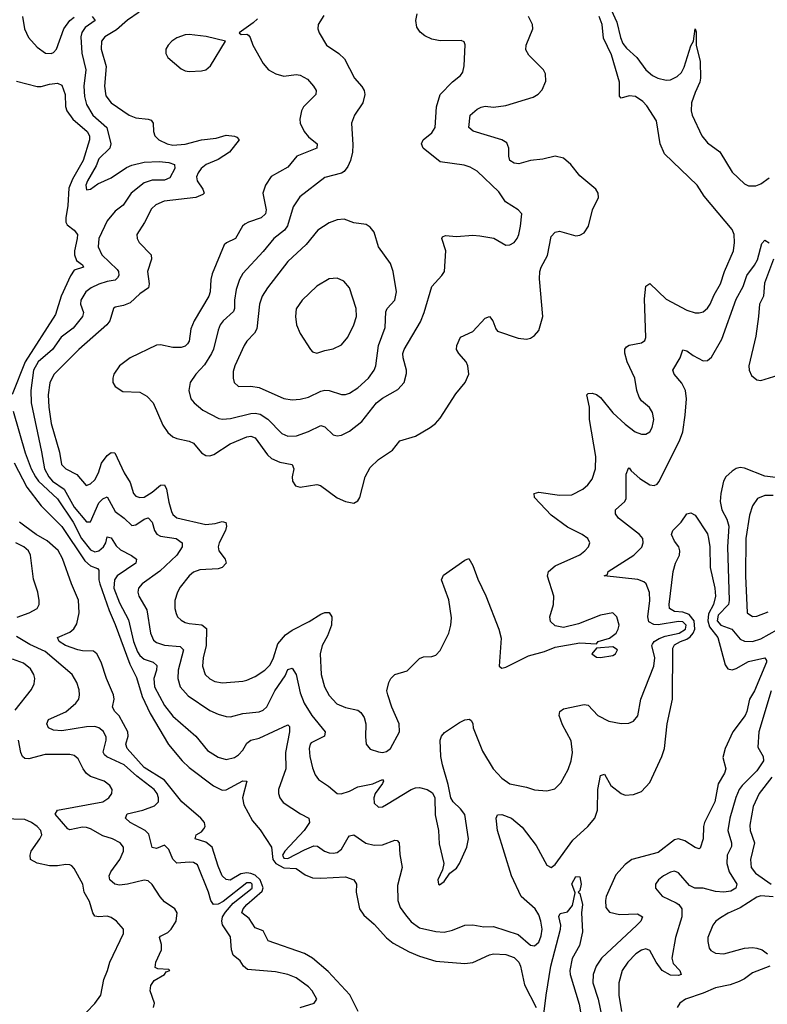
# Model space of a CAD drawing. Header units: inches. Extents: x 1649636 to 1815363, y 506543 to 641975.
# Tile 416 of 656: x 1741445 to 1745082, y 593905 to 598694. Entities that reach past the tile are written whole.
import ezdxf

# ---------------------------------------------------------------- set-up
doc = ezdxf.new("R2010")
doc.units = ezdxf.units.IN
doc.header["$MEASUREMENT"] = 0
doc.layers.add('B7549', color=7, linetype='Continuous')

msp = doc.modelspace()

# ---------------------------------------------------------------- linework, layer by layer
at = {"layer": 'B7549', "color": 5}
for points, elevation in [([(1741458.4, 598710), (1741469.4, 598650), (1741487.8, 598607.8), (1741530, 598559.7), (1741570.8, 598530.8), (1741597.6, 598530), (1741610, 598534.8), (1741624.1, 598550), (1741660.5, 598650), (1741689.4, 598690), (1741710, 598706.1)], 460), ([(1741797.4, 598710), (1741812.9, 598690), (1741763.6, 598656.4), (1741747.7, 598632.3), (1741742.3, 598610), (1741748.3, 598531.7), (1741767.6, 598450), (1741757.9, 598370), (1741761, 598321), (1741770, 598281.3), (1741800.4, 598230), (1741869.7, 598169.7), (1741888.8, 598090), (1741884, 598070), (1741830, 598017.7), (1741816.6, 597983.4), (1741774.5, 597910), (1741767.5, 597890), (1741770, 597867), (1741790, 597869.2), (1741824.9, 597895.1), (1741890, 597924.5), (1741964.4, 597975.6), (1741990, 597987.2), (1742050, 598000.5), (1742124, 598004), (1742170, 598000.1), (1742199, 597990), (1742199.8, 597970), (1742175.7, 597924.3), (1742150, 597912.8), (1742090, 597913.4), (1742050, 597900.4), (1741987.3, 597850), (1741948.1, 597791.9), (1741910, 597763), (1741870, 597716.5), (1741830.1, 597630), (1741826.4, 597590), (1741844.6, 597550), (1741919.5, 597479.5), (1741925.4, 597470), (1741927.2, 597450), (1741921.8, 597438.2), (1741910, 597426.6), (1741870, 597420.6), (1741830, 597407.9), (1741793.4, 597390), (1741766.8, 597370), (1741742.7, 597330), (1741741.6, 597310), (1741755.2, 597270), (1741751, 597250), (1741705.4, 597194.5), (1741646.3, 597150), (1741604.4, 597090), (1741535.8, 597030), (1741512.7, 596990), (1741499, 596890), (1741501, 596830), (1741552, 596592), (1741565.2, 596510), (1741586.7, 596470), (1741604.9, 596450), (1741662.3, 596410), (1741710, 596322.9), (1741770, 596252.6), (1741790, 596251.5), (1741830, 596343.9), (1741850, 596364.4), (1741870, 596372.7), (1741910, 596301.6), (1741953, 596270), (1741990, 596234.4), (1742010, 596237.1), (1742050, 596264.8), (1742070, 596271.6), (1742089.5, 596249.5), (1742101.3, 596210), (1742112.5, 596192.5), (1742130, 596182.8), (1742206.7, 596170), (1742234.8, 596150), (1742235.4, 596130), (1742210, 596090), (1742127.6, 596012.4), (1742041.8, 595950), (1742023.9, 595930), (1742019.3, 595910), (1742025, 595890), (1742063.1, 595823.1), (1742081.3, 595710), (1742096.3, 595676.3), (1742110, 595665.3), (1742150, 595651.2), (1742225.5, 595645.5), (1742242.2, 595630), (1742215.5, 595530), (1742213.9, 595490), (1742226.6, 595450), (1742265.2, 595405.2), (1742370, 595335), (1742410, 595316.8), (1742450, 595305.2), (1742470, 595304.2), (1742530, 595319.8), (1742610, 595327), (1742630, 595335.2), (1742648.1, 595351.9), (1742686.2, 595430), (1742736.4, 595503.6), (1742750, 595532.9), (1742770, 595540.3), (1742790.1, 595510), (1742810, 595419.5), (1742828.8, 595370), (1742866.9, 595310), (1742931.2, 595230), (1742927.8, 595210), (1742863.6, 595176.4), (1742857.8, 595170), (1742853.7, 595150), (1742857.2, 595110), (1742870, 595055.5), (1742881.9, 595021.9), (1742898.5, 594998.5), (1742947, 594967), (1742990, 594931.3), (1743009.4, 594929.4), (1743050, 594942.4), (1743090, 594962.6), (1743162.8, 594977.2), (1743210, 594998), (1743215.5, 594990), (1743210, 594978.4), (1743174.7, 594930), (1743167, 594910), (1743170, 594883), (1743190, 594864.6), (1743210, 594866.5), (1743230, 594876.5), (1743350, 594950.2), (1743370, 594958.4), (1743390, 594959.3), (1743426.8, 594950), (1743453.5, 594933.5), (1743464.6, 594910), (1743466, 594826), (1743483.1, 594750), (1743485.8, 594685.8), (1743508.2, 594590), (1743501.1, 594558.9), (1743478.8, 594510), (1743482, 594490), (1743487.1, 594487.1), (1743510, 594502.8), (1743537.6, 594542.4), (1743570, 594568.2), (1743584.5, 594590), (1743620.5, 594670), (1743628.2, 594710), (1743610, 594829), (1743590, 594855.6), (1743554, 594890), (1743541.6, 594910), (1743530, 594974), (1743501.8, 595070), (1743494.3, 595110), (1743489.7, 595190), (1743497.6, 595210), (1743512.2, 595227.8), (1743583.9, 595276.1), (1743610, 595289.3), (1743632.5, 595292.5), (1743643.2, 595283.2), (1743649.1, 595270), (1743651, 595250), (1743696.8, 595136.8), (1743748.6, 595050), (1743790, 595004.5), (1743830, 594976.9), (1743910, 594961.6), (1743950, 594948.3), (1744010, 594943.1), (1744047.4, 594952.6), (1744077.7, 594982.3), (1744112.5, 595047.5), (1744128, 595090), (1744133.8, 595130), (1744126.8, 595186.8), (1744085, 595265), (1744069.8, 595310), (1744071.8, 595330), (1744090, 595342.6), (1744190, 595364.2), (1744210, 595360.4), (1744257.6, 595310), (1744310, 595282.2), (1744370, 595270.2), (1744408, 595272), (1744430, 595282), (1744452.5, 595307.5), (1744466.8, 595390), (1744529.1, 595550), (1744533.9, 595590), (1744519.2, 595650), (1744523, 595656.9), (1744530.5, 595670), (1744555.8, 595684.2), (1744584.4, 595695.6), (1744652.9, 595710), (1744684.4, 595730), (1744687.2, 595750), (1744670, 595765.1), (1744650, 595767.4), (1744550, 595750.6), (1744530, 595752.7), (1744505.6, 595765.6), (1744499.9, 595790), (1744510.4, 595870), (1744508.2, 595908.2), (1744492.2, 595950), (1744480.6, 595960.6), (1744451.7, 595971.6), (1744287.6, 595990), (1744303.7, 595996.3), (1744307.8, 596010), (1744432.3, 596090), (1744470.8, 596129.2), (1744478, 596150), (1744475.8, 596170), (1744459.7, 596190), (1744357.1, 596270), (1744343.5, 596290), (1744343.1, 596310), (1744387.8, 596350), (1744394.7, 596365.3), (1744395.8, 596484.2), (1744406.5, 596513.5), (1744410, 596514.9), (1744419.9, 596499.9), (1744462.1, 596462.1), (1744510, 596431.9), (1744531.5, 596428.5), (1744545.2, 596434.8), (1744554.2, 596445.8), (1744655, 596645), (1744669.9, 596690), (1744682.8, 596770), (1744687.9, 596850), (1744684, 596890), (1744666.2, 596926.2), (1744628.4, 596970), (1744622, 596990), (1744657.4, 597050), (1744670, 597087.7), (1744690, 597084), (1744720.9, 597060.9), (1744770, 597035), (1744790, 597036.3), (1744810, 597052.6), (1744860.1, 597139.9), (1744930, 597335.3), (1744963.4, 597396.6), (1744982.2, 597450), (1745019.6, 597500.4), (1745033.4, 597526.6), (1745054.9, 597605.1), (1745070, 597622), (1745090, 597608.4)], 460), ([(1742026.7, 598730), (1741970, 598691.4), (1741915.7, 598644.3), (1741860.2, 598610), (1741843.2, 598590), (1741841.6, 598550), (1741866.1, 598466.1), (1741858.5, 598370), (1741864.3, 598324.3), (1741890, 598289.4), (1741977.8, 598230), (1742010, 598217), (1742070.9, 598210.9), (1742085.4, 598205.4), (1742094.4, 598190), (1742095.8, 598150), (1742103.1, 598130), (1742122, 598110), (1742163, 598090), (1742190, 598084.4), (1742250, 598088.9), (1742330.1, 598110.1), (1742401.6, 598118.4), (1742450, 598133), (1742490, 598127.3), (1742502.2, 598122.2), (1742513, 598110), (1742465.9, 598050), (1742410, 598014), (1742352.3, 597990), (1742327.6, 597970), (1742313.4, 597950), (1742305.8, 597930), (1742308.3, 597910), (1742336.6, 597870), (1742342.9, 597850), (1742336.3, 597843.7), (1742302, 597830), (1742148.7, 597811.3), (1742107, 597793), (1742086.3, 597773.7), (1742053, 597707), (1742014.9, 597650), (1742016, 597630), (1742026, 597610), (1742084.7, 597550), (1742086.3, 597530), (1742066.8, 597470), (1742075.8, 597410), (1742071, 597390), (1742030, 597361.5), (1741982.8, 597317.2), (1741950, 597304.2), (1741910, 597296.1), (1741902.3, 597290), (1741883.7, 597230), (1741869.3, 597210.7), (1741732.6, 597090), (1741610.9, 596969.1), (1741591.4, 596928.6), (1741583.1, 596870), (1741586.5, 596810), (1741599, 596730), (1741638.5, 596590), (1741649.4, 596530), (1741669, 596510), (1741722.6, 596482.6), (1741769.2, 596429.2), (1741790, 596436.9), (1741810, 596455.8), (1741828, 596490), (1741843.5, 596536.5), (1741870, 596574.8), (1741890, 596589.2), (1741907.8, 596587.8), (1741953, 596490), (1741982.6, 596442.7), (1741998.4, 596390), (1742010, 596377.2), (1742030, 596369.5), (1742050, 596372.1), (1742090, 596396.2), (1742130, 596430.7), (1742150, 596432.4), (1742159.8, 596410), (1742170, 596348.2), (1742182.9, 596302.9), (1742190, 596288.1), (1742210, 596271.8), (1742350, 596239), (1742396.4, 596243.6), (1742430, 596253.6), (1742448.5, 596248.5), (1742451.2, 596231.2), (1742446, 596210), (1742415.2, 596150), (1742410.2, 596130), (1742413.4, 596110), (1742444, 596070), (1742450.3, 596050), (1742430.4, 596030), (1742410, 596023.7), (1742322.1, 596017.9), (1742290, 596006.6), (1742269.1, 595990), (1742225.9, 595934.1), (1742212.2, 595910), (1742200.2, 595870), (1742200.6, 595830), (1742205.9, 595805.9), (1742212.9, 595790), (1742230, 595772.9), (1742250, 595761.6), (1742270, 595756.8), (1742331, 595751), (1742353.1, 595733.1), (1742352.7, 595650), (1742337.4, 595590), (1742335, 595550), (1742347.5, 595510), (1742370, 595487.7), (1742394.9, 595474.9), (1742431.9, 595468.1), (1742530, 595476.8), (1742550, 595481), (1742590, 595499), (1742638.4, 595530), (1742663.5, 595556.5), (1742679.9, 595590), (1742701.6, 595658.4), (1742738.5, 595701.5), (1742770, 595724.3), (1742853.2, 595766.8), (1742910, 595802.7), (1742930, 595811), (1742951, 595811), (1742963.6, 595790), (1742962.3, 595750), (1742943, 595697), (1742916.8, 595650), (1742906.7, 595610), (1742911, 595510), (1742927.8, 595450), (1742950, 595406.7), (1742987.4, 595367.4), (1743030, 595348.3), (1743090, 595335.2), (1743104.8, 595324.8), (1743120.4, 595300.4), (1743129.2, 595270), (1743126.7, 595206.7), (1743130.5, 595170), (1743150, 595146.7), (1743190, 595132.7), (1743210, 595130.5), (1743230, 595135.5), (1743249.3, 595150), (1743293.3, 595230), (1743291.2, 595270), (1743255.5, 595350), (1743235.5, 595410), (1743231.7, 595430), (1743240.3, 595470), (1743250.6, 595489.4), (1743270, 595508.9), (1743330, 595527.9), (1743390, 595587.7), (1743410, 595595.5), (1743450, 595597.4), (1743470, 595603.1), (1743490, 595626), (1743531.9, 595710), (1743542.1, 595750), (1743544.8, 595784.8), (1743532.9, 595873), (1743497.4, 595970), (1743507, 595993), (1743610, 596065.5), (1743630, 596074), (1743650, 596039.1), (1743673.1, 595973.1), (1743712, 595892), (1743775.6, 595730), (1743786.8, 595686.8), (1743777, 595550), (1743790, 595539.6), (1743810, 595544.8), (1743920.3, 595599.7), (1743998.3, 595621.7), (1744050, 595642.8), (1744170, 595663.2), (1744250, 595659.1), (1744259.5, 595670), (1744314.7, 595685.3), (1744345.8, 595710), (1744356.8, 595730), (1744360.4, 595750), (1744350, 595789.2), (1744330, 595809.4), (1744270, 595797.4), (1744163.7, 595756.3), (1744090, 595737.7), (1744050, 595746.6), (1744027.1, 595767.1), (1744023.1, 595790), (1744041, 595850), (1744043.1, 595890), (1744011.9, 595988.1), (1744016.8, 596010), (1744050, 596037.1), (1744169.2, 596090.8), (1744194.3, 596110), (1744211.5, 596130), (1744218.7, 596150), (1744208, 596170), (1744181.3, 596190), (1744110, 596225.4), (1744030, 596284.1), (1743949.8, 596370), (1743947.3, 596390), (1743970, 596396.3), (1744070, 596380.9), (1744130, 596382.9), (1744183.5, 596410), (1744208.4, 596431.6), (1744230, 596459.3), (1744245.6, 596510), (1744247.1, 596570), (1744216.2, 596750), (1744216.1, 596810), (1744204.4, 596870), (1744210, 596875.6), (1744230, 596878), (1744250, 596870.9), (1744270, 596856.3), (1744330, 596782.2), (1744390, 596727), (1744439.5, 596690), (1744470, 596678), (1744490, 596678.3), (1744510.7, 596689.3), (1744522.2, 596710), (1744527.1, 596732.9), (1744528.9, 596750), (1744523.2, 596783.2), (1744508.3, 596808.3), (1744470, 596841.1), (1744458.2, 596858.1), (1744447.2, 596890), (1744436.8, 596950), (1744399.8, 597030), (1744388.4, 597071.6), (1744389.1, 597090.9), (1744396.8, 597103.2), (1744409.1, 597110.9), (1744470, 597121.7), (1744485.6, 597134.4), (1744491.5, 597148.5), (1744484.3, 597335.7), (1744490, 597398), (1744510, 597411.5), (1744590, 597334.7), (1744690, 597281.1), (1744730.9, 597269.1), (1744750, 597267.9), (1744770, 597273.1), (1744790, 597290.3), (1744803.9, 597310), (1744823.7, 597356.3), (1744854.2, 597410), (1744873.6, 597470), (1744917.7, 597570), (1744922.4, 597610), (1744919.8, 597650), (1744910, 597674.3), (1744775.1, 597835.1), (1744740.7, 597890), (1744581.7, 598041.7), (1744560.4, 598090), (1744541.8, 598201.8), (1744495.2, 598275.2), (1744476.7, 598296.7), (1744440.6, 598320.6), (1744410, 598323.8), (1744370, 598311.6), (1744362.5, 598322.5), (1744361.9, 598390), (1744323.9, 598523.9), (1744284.8, 598604.8), (1744278.4, 598670), (1744264.2, 598710)], 480), ([(1742602.3, 598697.7), (1742581.3, 598678.7), (1742512, 598630), (1742522, 598622), (1742550, 598624), (1742558.4, 598618.4), (1742566.9, 598606.9), (1742579.6, 598570), (1742630, 598480.5), (1742654.9, 598450), (1742691, 598431), (1742730, 598419.7), (1742790, 598427.5), (1742810, 598425), (1742844.8, 598404.8), (1742874.9, 598370), (1742886.9, 598350), (1742885.5, 598330), (1742825.8, 598270), (1742815.6, 598250), (1742807.8, 598210), (1742809.4, 598190), (1742829.4, 598150), (1742850, 598124.9), (1742891.4, 598090), (1742890.3, 598070), (1742794, 598030), (1742750, 597977.1), (1742668.1, 597931.9), (1742640.6, 597890), (1742627.9, 597850), (1742644.1, 597770), (1742640.6, 597750), (1742619, 597730), (1742558.4, 597710), (1742540.5, 597699.5), (1742529.4, 597690), (1742494.7, 597630), (1742451.1, 597608.9), (1742440.6, 597599.4), (1742382.1, 597457.9), (1742375.5, 597430), (1742371, 597370), (1742364.6, 597350), (1742293.2, 597230), (1742278.1, 597190), (1742270.1, 597130), (1742262.1, 597117.9), (1742250, 597106.5), (1742230, 597099), (1742190, 597100.2), (1742130, 597113.3), (1742110, 597110.6), (1741982.4, 597050), (1741931, 597010), (1741902.9, 596970), (1741897.8, 596950), (1741899.1, 596930), (1741910, 596910.4), (1741946.4, 596886.4), (1742030, 596882.1), (1742063.8, 596863.8), (1742095.3, 596830), (1742141.3, 596721.3), (1742166, 596686), (1742190, 596666), (1742210, 596656.9), (1742270, 596644.4), (1742290, 596635), (1742330, 596587.4), (1742350, 596575.2), (1742370, 596572.3), (1742390, 596578.8), (1742468.7, 596631.3), (1742550, 596665.9), (1742570, 596668.8), (1742590, 596659.8), (1742650, 596578), (1742670, 596559.4), (1742710, 596542.8), (1742770.3, 596530), (1742778, 596510), (1742771.2, 596470), (1742772.6, 596450), (1742787.3, 596427.3), (1742810, 596420.2), (1742890, 596433), (1742908.6, 596428.6), (1742990, 596368.4), (1743030, 596350.4), (1743070, 596343), (1743090, 596354), (1743099.6, 596370), (1743125, 596470), (1743150, 596516), (1743190, 596554.3), (1743259.3, 596600.7), (1743294, 596646), (1743370, 596668.9), (1743441.6, 596710), (1743468, 596730), (1743490, 596755.8), (1743566.1, 596873.9), (1743611.5, 596930), (1743629.7, 596970), (1743625.4, 597010), (1743616.9, 597030), (1743580.5, 597070), (1743569.7, 597090), (1743571, 597110), (1743590, 597150.3), (1743650, 597178.3), (1743710, 597243.1), (1743730, 597250.4), (1743746.4, 597230), (1743761.1, 597190), (1743770, 597179.5), (1743870, 597145.2), (1743910, 597140.3), (1743930, 597145.7), (1743950, 597158.4), (1743970, 597183), (1743989.8, 597250.2), (1743974, 597434), (1743974.8, 597470), (1743981.1, 597490), (1744012.8, 597547.2), (1744030, 597640.4), (1744050, 597660.6), (1744070, 597665), (1744150, 597642.3), (1744170, 597646), (1744190, 597657.6), (1744212, 597690), (1744230.7, 597770), (1744260.5, 597830), (1744258.3, 597850), (1744248.3, 597870), (1744170, 597934.6), (1744126.5, 597990), (1744090, 598020.2), (1744050, 598029.9), (1743990, 598015.3), (1743930, 598009.3), (1743872.5, 597992.5), (1743850, 597995.9), (1743829, 598010), (1743823.7, 598030), (1743824, 598070), (1743814.6, 598094.6), (1743789.6, 598110), (1743651.3, 598151.3), (1743629.9, 598169.9), (1743635.5, 598230), (1743670, 598258.5), (1743690, 598269.3), (1743710, 598272.7), (1743750, 598268.1), (1743810, 598276.3), (1743942.2, 598317.8), (1743967.6, 598332.4), (1743986.6, 598353.4), (1744005.1, 598394.9), (1744003.5, 598430), (1743993.5, 598450), (1743921.7, 598521.7), (1743907.4, 598547.4), (1743908, 598570), (1743941.8, 598650), (1743939.3, 598670), (1743919.4, 598710)], 520), ([(1742925, 598715), (1742897.8, 598670), (1742895.3, 598650), (1742901.7, 598630), (1742937, 598570), (1742998, 598530), (1743024.5, 598504.5), (1743074.3, 598410), (1743109.5, 598369.5), (1743120.2, 598350), (1743123.5, 598330), (1743114.2, 598290), (1743073.6, 598230), (1743059.6, 598190), (1743065.5, 598085.5), (1743063.8, 598050), (1743053.8, 598010), (1743040.6, 597979.4), (1743023.5, 597956.5), (1743010, 597947.6), (1742930, 597926.2), (1742807.9, 597832.1), (1742775.5, 597784.5), (1742747.8, 597692.2), (1742733.4, 597670), (1742681.1, 597630), (1742630, 597566.6), (1742530, 597459.8), (1742514.3, 597430), (1742497.6, 597382.4), (1742490.1, 597330), (1742490.7, 597290), (1742485.7, 597274.3), (1742435, 597230), (1742420.6, 597210), (1742410, 597183.7), (1742388.1, 597091.9), (1742378.1, 597070), (1742344.9, 597015.1), (1742301.3, 596970), (1742273.8, 596930), (1742267.6, 596890), (1742278, 596850), (1742294, 596830), (1742335.3, 596795.3), (1742414.2, 596754.2), (1742431, 596751), (1742470, 596753.7), (1742570, 596778), (1742590, 596779.8), (1742614.8, 596774.8), (1742651.7, 596751.7), (1742720.7, 596680.7), (1742750, 596667.8), (1742792, 596670), (1742850, 596691.1), (1742910, 596719.6), (1742930, 596714.6), (1742970, 596675.6), (1742990, 596670.2), (1743010, 596673.6), (1743050, 596692.3), (1743110, 596739.1), (1743181.1, 596830), (1743210, 596852.5), (1743284.7, 596895.3), (1743315.1, 596930), (1743326.8, 596973.2), (1743326.2, 596990), (1743309.9, 597050), (1743309.1, 597070), (1743314.8, 597090), (1743395.3, 597224.7), (1743413.3, 597270), (1743450, 597396.3), (1743499.3, 597450), (1743511.6, 597470), (1743518.3, 597570), (1743498.4, 597630), (1743502.3, 597637.7), (1743515.9, 597644.1), (1743570, 597639.7), (1743650, 597646.5), (1743683.6, 597643.6), (1743751.8, 597631.8), (1743810, 597598), (1743830, 597599.3), (1743850, 597610.7), (1743864.5, 597630), (1743873.6, 597650), (1743880.5, 597690), (1743887.3, 597750), (1743869.4, 597770), (1743807.7, 597807.7), (1743776.2, 597856.2), (1743670, 597957.4), (1743636.5, 597976.5), (1743606.9, 597986.9), (1743490, 598003.1), (1743408.3, 598070), (1743399.1, 598090), (1743408.3, 598110), (1743450, 598144), (1743465.6, 598170), (1743472.7, 598270), (1743490.4, 598329.6), (1743550, 598392), (1743590, 598423.1), (1743600.6, 598439.4), (1743607.4, 598470), (1743611.9, 598571.9), (1743606.8, 598586.8), (1743593.3, 598593.3), (1743490, 598591.2), (1743450, 598599.9), (1743415.3, 598615.3), (1743392.6, 598632.6), (1743377.5, 598657.5), (1743371.6, 598690), (1743378.2, 598721.9)], 540), ([(1744321.8, 598741.8), (1744350, 598682), (1744366.9, 598606.9), (1744379, 598579), (1744396, 598556), (1744446.7, 598510), (1744491.3, 598450), (1744523, 598423), (1744549.1, 598409.1), (1744590, 598400.5), (1744610, 598402.3), (1744642.8, 598417.2), (1744663.4, 598436.6), (1744677.4, 598462.6), (1744710, 598567.7), (1744722, 598590), (1744730.3, 598650.3), (1744735.4, 598635.4), (1744734.8, 598570), (1744755.7, 598490), (1744756.8, 598410), (1744753.5, 598390), (1744730, 598340.5), (1744713.2, 598290), (1744711.3, 598251.3), (1744716.6, 598230), (1744762.8, 598130), (1744790, 598094.5), (1744850, 598051.5), (1744910, 597951.9), (1744970, 597895.9), (1744990, 597886.2), (1745026.5, 597886.5), (1745050, 597896.2), (1745090, 597925.7)], 480), ([(1741430, 598394.9), (1741530, 598368.7), (1741550, 598368.4), (1741590, 598380.4), (1741630, 598385.5), (1741650, 598375.5), (1741666, 598330), (1741667.9, 598272.1), (1741675, 598250), (1741704.4, 598210), (1741773.2, 598150), (1741785.5, 598130), (1741785.5, 598110), (1741754.2, 598010), (1741702.3, 597917.7), (1741684.9, 597875.1), (1741679.6, 597790), (1741669.6, 597729.6), (1741669.6, 597710), (1741676.7, 597696.7), (1741710.3, 597670), (1741725.7, 597650), (1741725.4, 597630), (1741711.5, 597570), (1741712.5, 597550), (1741722.1, 597522.1), (1741750, 597502), (1741756, 597490), (1741710, 597476.3), (1741692.5, 597447.5), (1741646.3, 597350), (1741620.1, 597259.9), (1741471.9, 597030), (1741408.4, 596871.6)], 440), ([(1745111.8, 597530), (1745068, 597412), (1745063.1, 597350), (1745042.8, 597310), (1745039.2, 597250), (1745025, 597155), (1744990.9, 597010), (1744992.6, 596990), (1745004.2, 596964.2), (1745030, 596942.2), (1745050, 596938.6), (1745135.1, 596964.9)], 460), ([(1741412.8, 596790), (1741472.3, 596587.7), (1741501.2, 596510), (1741521.9, 596470), (1741537.6, 596450), (1741630, 596363.1), (1741705.4, 596250), (1741746.5, 596170), (1741790, 596115.7), (1741810, 596105.2), (1741830, 596110.1), (1741852.9, 596130), (1741863.9, 596150), (1741870, 596178.4), (1741890, 596173.6), (1741915.3, 596135.3), (1741935, 596115), (1741988.9, 596088.9), (1742013.4, 596070), (1742010.3, 596050), (1741919.8, 595990), (1741906.7, 595970), (1741904, 595930), (1741930, 595857.8), (1741974.7, 595774.8), (1741999.1, 595670), (1742019.1, 595619.1), (1742030, 595601), (1742050, 595584), (1742095.3, 595570), (1742112.7, 595552.7), (1742111.1, 595530), (1742097.1, 595490), (1742101.8, 595450), (1742150, 595357.8), (1742190, 595306), (1742302.8, 595210), (1742359, 595139), (1742410, 595106.8), (1742450, 595096), (1742490, 595105), (1742510, 595118.6), (1742530, 595141.5), (1742550, 595175.5), (1742570, 595189.4), (1742610, 595200.4), (1742750, 595264.2), (1742757.2, 595257.2), (1742757.8, 595230), (1742737.4, 595130), (1742740.1, 595050), (1742704, 594950), (1742704.6, 594930), (1742710.3, 594910), (1742726.5, 594886.5), (1742810.9, 594830.9), (1742850.9, 594810.9), (1742855.1, 594790), (1742829.5, 594750), (1742734.2, 594650), (1742723.7, 594630), (1742730, 594616.8), (1742750, 594613.6), (1742830, 594657.2), (1742875.5, 594675.5), (1742893.9, 594673.9), (1742927.7, 594650), (1742950, 594642), (1742970, 594639.6), (1742990, 594644.4), (1743010, 594660.4), (1743043, 594717), (1743050, 594724), (1743070, 594729.1), (1743129.1, 594689.1), (1743170, 594679.5), (1743210, 594680.9), (1743270, 594704), (1743281.3, 594701.3), (1743291.1, 594691.1), (1743293.5, 594633.5), (1743305.9, 594570), (1743283.2, 594483.2), (1743283.7, 594410), (1743296.4, 594376.4), (1743321.2, 594341.2), (1743350, 594306.5), (1743390, 594276.5), (1743470, 594259), (1743510, 594256.8), (1743550, 594265.8), (1743610.2, 594290.2), (1743650, 594291.3), (1743702.7, 594282.7), (1743750, 594284), (1743870, 594245.1), (1743930, 594193.7), (1743950, 594190.2), (1743970, 594207.4), (1743981.9, 594238.1), (1743986.2, 594270), (1743979.6, 594310), (1743970, 594340.4), (1743952.5, 594370), (1743883.9, 594430), (1743836.7, 594530), (1743769.8, 594750), (1743763.1, 594810), (1743770, 594827.3), (1743790, 594828.5), (1743837.3, 594810), (1743890, 594767), (1743958.1, 594678.1), (1744010, 594582), (1744030, 594570.3), (1744050, 594584.6), (1744136.2, 594703.8), (1744209, 594770), (1744242.6, 594810), (1744256.1, 594850), (1744257.3, 594950), (1744270, 595017.3), (1744290, 595024.9), (1744320.2, 594970), (1744370, 594931), (1744390, 594923.2), (1744430, 594925.9), (1744470, 594939.7), (1744510, 594984.2), (1744568.7, 595110), (1744582.3, 595150), (1744593.7, 595270), (1744619.7, 595390), (1744622.8, 595637.2), (1744630, 595653), (1744659.3, 595670), (1744690, 595680.7), (1744707.1, 595692.9), (1744721.5, 595710), (1744728.9, 595730), (1744725.7, 595770), (1744701.2, 595801.2), (1744670, 595811.9), (1744630, 595816.1), (1744606.5, 595830), (1744604.6, 595850), (1744624.2, 596010), (1744635.6, 596050), (1744653.7, 596090), (1744655.6, 596110), (1744650.6, 596130.6), (1744630, 596157), (1744616.3, 596190), (1744622, 596210), (1744662, 596250), (1744690, 596291), (1744710, 596296), (1744730, 596284.7), (1744790, 596193.4), (1744796, 596170), (1744801.7, 596130), (1744803.1, 596030), (1744826.1, 595930), (1744829.2, 595890), (1744820.5, 595850), (1744795.6, 595804.4), (1744791.8, 595770), (1744800.6, 595740.6), (1744840.3, 595690), (1744876.1, 595556.1), (1744890, 595536.9), (1744910, 595532), (1744930, 595538.4), (1744990, 595573.3), (1745070.1, 595590.1), (1745078.2, 595578.2), (1745078, 595570), (1745018.6, 595430), (1744994.6, 595390), (1744982.6, 595330), (1744973.6, 595310), (1744914.3, 595230), (1744876.1, 595150), (1744865.3, 595105.3), (1744879, 595050), (1744873.4, 595030), (1744842.3, 594977.7), (1744826.2, 594890), (1744776.8, 594790), (1744770.8, 594770), (1744770.1, 594710), (1744754.8, 594665.2), (1744750, 594661), (1744730, 594668.4), (1744680.2, 594700.2), (1744650, 594710.3), (1744630, 594704.9), (1744550, 594644.4), (1744422.8, 594610), (1744390, 594585.4), (1744344.8, 594535.2), (1744298.5, 594430), (1744294.3, 594410), (1744296.7, 594376.7), (1744313.9, 594353.9), (1744362.7, 594342.7), (1744450, 594345.2), (1744474, 594330), (1744466, 594310), (1744446.2, 594290), (1744274.4, 594130), (1744248.8, 594091.2), (1744235, 594050), (1744233.4, 594010), (1744259.1, 593930), (1744288.8, 593790)], 440), ([(1741418.4, 596538.4), (1741479.9, 596419.9), (1741550, 596328.9), (1741650, 596228.5), (1741762, 596062), (1741790, 596037.7), (1741824.3, 596024.3), (1741830, 596017), (1741829.6, 595970), (1741834.6, 595950), (1741879.7, 595819.8), (1741910, 595752.2), (1741980.3, 595560.3), (1742014.2, 595494.2), (1742041.6, 595401.6), (1742079.8, 595319.8), (1742169.5, 595169.5), (1742235.6, 595090), (1742270, 595057.2), (1742387.5, 594967.5), (1742430, 594947.5), (1742450, 594948.7), (1742530, 594992.6), (1742550.2, 594990.2), (1742528.6, 594910), (1742535, 594875), (1742577.2, 594797.2), (1742614.5, 594754.5), (1742670, 594670.3), (1742676.3, 594610), (1742690.7, 594590), (1742730, 594569.8), (1742790, 594565), (1742834.5, 594534.5), (1742870, 594520.7), (1742910, 594518.5), (1743030, 594526), (1743070.3, 594510), (1743083.1, 594490), (1743082, 594450), (1743098.6, 594370), (1743118.7, 594338.7), (1743170, 594294.7), (1743228.6, 594228.6), (1743262.4, 594202.4), (1743339.7, 594159.7), (1743390, 594138.6), (1743470, 594115.8), (1743610, 594103.6), (1743650, 594109), (1743730, 594146), (1743750, 594150.8), (1743810, 594147.7), (1743850, 594133.7), (1743872.6, 594110), (1743881.4, 594090), (1743900.2, 594000.2), (1743957.2, 593890)], 420), ([(1745134.3, 596465.7), (1745070, 596474.5), (1744970, 596512.5), (1744950, 596515.8), (1744930, 596511.7), (1744910, 596498.7), (1744880.6, 596470), (1744868.7, 596450), (1744855.5, 596390), (1744852.8, 596350), (1744860.4, 596310), (1744884.8, 596264.8), (1744894.2, 596230), (1744888, 596130), (1744895.7, 595870), (1744892.2, 595850), (1744842.3, 595797.7), (1744838.1, 595770), (1744855.9, 595750), (1744909, 595729), (1744950, 595680.5), (1744970, 595671.4), (1745009.5, 595669.5), (1745050, 595682.5), (1745131.8, 595728.2)], 460), ([(1745110, 596379.9), (1745070, 596379.9), (1745034.1, 596365.9), (1745009.3, 596330), (1744995.3, 596284.7), (1744977.4, 596170), (1744975.9, 595990), (1744983.6, 595810), (1745010, 595792.1), (1745030, 595792.7), (1745085.2, 595814.8)], 480), ([(1743091.8, 593870), (1743050.9, 593950.9), (1742945, 594065), (1742870, 594129.1), (1742830, 594153.1), (1742654.5, 594214.5), (1742630, 594262), (1742590, 594277.6), (1742562.2, 594322.2), (1742525.8, 594350), (1742531.6, 594370), (1742549.9, 594390), (1742625.1, 594454.9), (1742629, 594471), (1742614.8, 594510), (1742590, 594532.8), (1742570, 594542.1), (1742550, 594544.8), (1742520.9, 594539.1), (1742469.8, 594509.8), (1742450, 594512.3), (1742430, 594529.4), (1742410, 594577), (1742381.6, 594670), (1742350, 594693.8), (1742298, 594710), (1742304, 594730), (1742330, 594744.6), (1742341.6, 594758.4), (1742347.9, 594770), (1742344.2, 594790), (1742327, 594810), (1742234.1, 594890), (1742150, 594995.6), (1742050, 595056.6), (1741967.7, 595150), (1741960.9, 595170), (1741973, 595210), (1741971.3, 595230), (1741928.7, 595308.7), (1741907.6, 595330), (1741896.1, 595350), (1741904.4, 595390), (1741901.3, 595410), (1741867, 595490), (1741841.2, 595570), (1741820.9, 595610), (1741803.5, 595623.5), (1741750, 595624.4), (1741728.2, 595630), (1741667.8, 595650), (1741638, 595670), (1741629.6, 595690), (1741690, 595715.8), (1741707.9, 595732.1), (1741723.8, 595756.2), (1741735.3, 595810), (1741731.2, 595871.2), (1741696.5, 595950), (1741654.3, 596074.3), (1741633, 596113), (1741578.9, 596158.9), (1741525, 596190), (1741470.7, 596230), (1741445.1, 596250)], 420), ([(1741432.3, 595787.7), (1741492, 595810), (1741529.8, 595830.2), (1741540.5, 595850), (1741540.4, 595870), (1741533.5, 595910), (1741512.7, 595972.7), (1741498.4, 596090), (1741487.4, 596110), (1741465.4, 596130), (1741426.3, 596150)], 440), ([(1742810, 593890.2), (1742877.2, 593910), (1742891.1, 593930), (1742868.6, 593970), (1742850.8, 593990), (1742790, 594034.5), (1742750, 594050.6), (1742690, 594063.7), (1742554, 594074), (1742533.5, 594090), (1742517, 594117), (1742484.3, 594144.3), (1742476.1, 594170), (1742470, 594233), (1742431.8, 594291.8), (1742428.3, 594310), (1742432.2, 594330), (1742446, 594354), (1742483.6, 594396.4), (1742575.7, 594470), (1742576.4, 594490), (1742570, 594495.9), (1742550, 594496.2), (1742434.9, 594405.1), (1742410, 594391.6), (1742388.5, 594390), (1742375, 594410), (1742364, 594450), (1742310, 594584), (1742290, 594595.3), (1742270, 594597.3), (1742210, 594591.7), (1742190.4, 594610.4), (1742170, 594658.9), (1742150, 594679.8), (1742110, 594663.8), (1742090, 594668.3), (1742072.7, 594732.7), (1742055.4, 594750), (1741982.3, 594790), (1741959.8, 594810), (1741968.8, 594831.2), (1742044.7, 594850), (1742101.7, 594870), (1742120.6, 594890), (1742121.1, 594910), (1742113.9, 594930), (1742098.8, 594950), (1742014.4, 595014.4), (1741952.8, 595070), (1741868.6, 595108.6), (1741858.4, 595118.4), (1741851.8, 595131.8), (1741865.6, 595190), (1741865.3, 595205.3), (1741852.9, 595232.9), (1741830.3, 595250.3), (1741810, 595256.2), (1741770, 595255.4), (1741650, 595235), (1741610, 595237.8), (1741585.7, 595250), (1741578, 595270), (1741585.7, 595290), (1741670, 595328.3), (1741719, 595370), (1741732.2, 595390), (1741736.5, 595410), (1741734.9, 595434.9), (1741723.1, 595470), (1741700.9, 595510), (1741570, 595621.3), (1741495, 595655), (1741430, 595694.7)], 440), ([(1741424.1, 595335.9), (1741503.3, 595436.7), (1741515.6, 595464.4), (1741518.2, 595490), (1741513.8, 595510), (1741497.6, 595537.6), (1741464.3, 595564.3), (1741410, 595584.1)], 460), ([(1745099.5, 595430), (1745040.1, 595230), (1745036.2, 595156.2), (1745061.5, 595110), (1745063.3, 595090), (1745030, 595040.5), (1744959.5, 594970), (1744945.4, 594950), (1744928.5, 594911.5), (1744899.8, 594810), (1744889.6, 594750), (1744907.4, 594690), (1744907.2, 594672.8), (1744885.8, 594630), (1744884.1, 594590), (1744895.8, 594550), (1744933.2, 594490), (1744929.1, 594470), (1744903.7, 594456.3), (1744869.6, 594450.4), (1744830, 594454.2), (1744770, 594469.9), (1744729.8, 594469.8), (1744703.4, 594483.4), (1744650, 594544.7), (1744630, 594552), (1744610, 594547.6), (1744577, 594530), (1744551.8, 594510), (1744538.3, 594490), (1744538.3, 594470), (1744570, 594431.4), (1744638.8, 594398.8), (1744651.6, 594390), (1744665.6, 594370), (1744665.9, 594330), (1744634.2, 594230), (1744617.3, 594130), (1744624.2, 594104.2), (1744656.2, 594070), (1744662.4, 594050), (1744650, 594045), (1744610, 594046.9), (1744570, 594069.9), (1744540.2, 594110), (1744510, 594167.1), (1744490, 594175.7), (1744470, 594169.1), (1744441.8, 594150), (1744402.7, 594110), (1744375, 594070), (1744359.5, 594010), (1744358.9, 593950), (1744371.6, 593870)], 460), ([(1742096.2, 593890), (1742101.1, 593910), (1742079.8, 593970), (1742082.8, 593997.2), (1742099.7, 594020.3), (1742149.2, 594050), (1742157.2, 594062.8), (1742175.3, 594070), (1742170, 594074), (1742117, 594077), (1742104.7, 594084.7), (1742108.1, 594110), (1742135.3, 594170), (1742135.8, 594195.8), (1742125.1, 594230), (1742130, 594237.3), (1742165.9, 594254.1), (1742181.6, 594270), (1742205.6, 594310), (1742212, 594350), (1742199.3, 594370), (1742150, 594404), (1742128.7, 594428.7), (1742090, 594488.2), (1742070, 594505.3), (1742050, 594509.8), (1741970, 594489.9), (1741930, 594485.4), (1741907.7, 594490), (1741884.1, 594510), (1741879.8, 594530), (1741888.8, 594550), (1741931.8, 594610), (1741949.7, 594650), (1741949.7, 594670), (1741933.3, 594690), (1741897, 594710), (1741850, 594725.4), (1741790, 594759), (1741770, 594764.9), (1741750, 594766), (1741690, 594753.5), (1741679.4, 594759.4), (1741618, 594830), (1741629.3, 594850), (1741850, 594889.4), (1741879.1, 594910), (1741892.8, 594930), (1741895.4, 594950), (1741883, 594970), (1741855.6, 594990), (1741790, 595014), (1741770, 595027.8), (1741753.6, 595050), (1741730, 595098.9), (1741710, 595115.8), (1741690, 595120.3), (1741570, 595120.8), (1741490, 595099.2), (1741470, 595100.3), (1741458.8, 595110), (1741450.4, 595130.4), (1741439.6, 595190)], 460), ([(1745103.3, 595010), (1745042.1, 594930), (1745013, 594867), (1744996.5, 594776.5), (1744997.8, 594750), (1745018.8, 594690), (1744999.6, 594610), (1745002.9, 594570), (1745023.8, 594543.8), (1745100.1, 594490)], 480), ([(1741770, 593867.8), (1741810.2, 593909.8), (1741840.5, 593950), (1741854.2, 594025.8), (1741873.1, 594070), (1741883.8, 594110), (1741950.6, 594249.4), (1741949.8, 594270), (1741916.5, 594310), (1741890, 594326.7), (1741870, 594333.2), (1741830, 594329.9), (1741810, 594334.2), (1741801.1, 594350), (1741785.4, 594405.4), (1741759.7, 594450), (1741752.7, 594490), (1741710, 594566), (1741698.5, 594578.5), (1741690, 594584.2), (1741670, 594585.5), (1741630, 594578), (1741590, 594578.4), (1741530, 594591.1), (1741498.1, 594610), (1741495.5, 594630), (1741501.7, 594650), (1741543.7, 594710), (1741552.9, 594730), (1741547.7, 594750), (1741529.8, 594770), (1741503.1, 594790), (1741470, 594803.9), (1741310, 594808.3)], 480), ([(1743990, 593818), (1744005.8, 593950), (1744029.2, 594090), (1744075.6, 594270), (1744076.5, 594290), (1744067.2, 594332.8), (1744073.8, 594346.2), (1744110, 594354.9), (1744134.5, 594385.5), (1744147.5, 594447.5), (1744130, 594491.3), (1744150, 594527.3), (1744170, 594524.7), (1744176.4, 594490), (1744170, 594458), (1744162, 594450), (1744170, 594444.7), (1744182.6, 594390), (1744178.6, 594350), (1744182.2, 594257.8), (1744168.2, 594191.8), (1744132.1, 594127.9), (1744120.4, 594070), (1744122.6, 594050), (1744166.4, 593906.4), (1744182.9, 593810)], 420), ([(1745110, 594427.6), (1745050, 594433.6), (1745030, 594426.4), (1744950, 594375.2), (1744890.9, 594349.1), (1744853.7, 594326.3), (1744831, 594309), (1744816, 594290), (1744792.8, 594230), (1744791.6, 594210), (1744799, 594179), (1744807.1, 594167.1), (1744830, 594154), (1744870, 594150.2), (1744970, 594178), (1745010, 594182), (1745030, 594179), (1745056.4, 594170), (1745082.6, 594150)], 480), ([(1745094, 594090), (1745010, 594058.9), (1744971.2, 594028.8), (1744944.3, 594015.7), (1744900.7, 593999.3), (1744830, 593985.6), (1744770, 593959.6), (1744683.7, 593930), (1744656, 593910), (1744642.3, 593890)], 480)]:
    msp.add_lwpolyline(points, dxfattribs=dict(at, elevation=elevation))
for points, elevation in [([(1742270, 598622.3), (1742250, 598620.2), (1742210, 598605.5), (1742186, 598590), (1742167.5, 598570), (1742156.9, 598550), (1742155.6, 598530), (1742165.7, 598510), (1742230, 598455.6), (1742250, 598445.1), (1742270, 598442.7), (1742330, 598445.2), (1742350, 598450.3), (1742374, 598470), (1742446, 598590), (1742351.9, 598611.9)], 520), ([(1743024.2, 597724.2), (1742990, 597720.9), (1742950, 597706.4), (1742895.3, 597670), (1742839.1, 597600.9), (1742750, 597518.4), (1742650.2, 597390), (1742624.8, 597350), (1742612.4, 597310), (1742598.5, 597190), (1742587.3, 597170), (1742550, 597130.9), (1742536.5, 597110), (1742491.1, 597010), (1742483.4, 596983.4), (1742483.6, 596950), (1742489.2, 596929.2), (1742510, 596910.3), (1742570, 596911), (1742610, 596905.9), (1742730, 596852.4), (1742770, 596844.8), (1742810, 596847.8), (1742850, 596857.8), (1742910, 596887.2), (1742930, 596891.6), (1742951.3, 596891.3), (1743010, 596871.8), (1743030, 596871), (1743050, 596877.1), (1743090, 596904.1), (1743142.2, 596950), (1743169.8, 596990), (1743178, 597010), (1743190.4, 597110), (1743223.6, 597196.4), (1743226.6, 597273.4), (1743233.1, 597290), (1743270.6, 597329.4), (1743277.8, 597370), (1743261.8, 597470), (1743249, 597509), (1743191.2, 597590), (1743170, 597660.9), (1743150, 597685.6), (1743130, 597697.4), (1743070, 597706.6)], 560), ([(1742990, 597436.2), (1742950, 597433.6), (1742890, 597397.6), (1742818.4, 597330), (1742790, 597288), (1742786, 597250), (1742792, 597210), (1742810, 597167.7), (1742859.3, 597090), (1742870, 597078), (1742890, 597072.7), (1742930, 597085.3), (1742970, 597094), (1743010, 597112.4), (1743041.7, 597150), (1743071, 597210), (1743083.5, 597250), (1743081.1, 597290), (1743049.7, 597389.7), (1743022.4, 597422.4)], 580), ([(1744330, 595644), (1744250, 595637.2), (1744228.8, 595610), (1744250, 595594), (1744270, 595591.7), (1744330, 595601.7), (1744342.9, 595610), (1744352.8, 595630)], 480)]:
    msp.add_lwpolyline(points, close=True, dxfattribs=dict(at, elevation=elevation))

doc.saveas('drawing.dxf')
